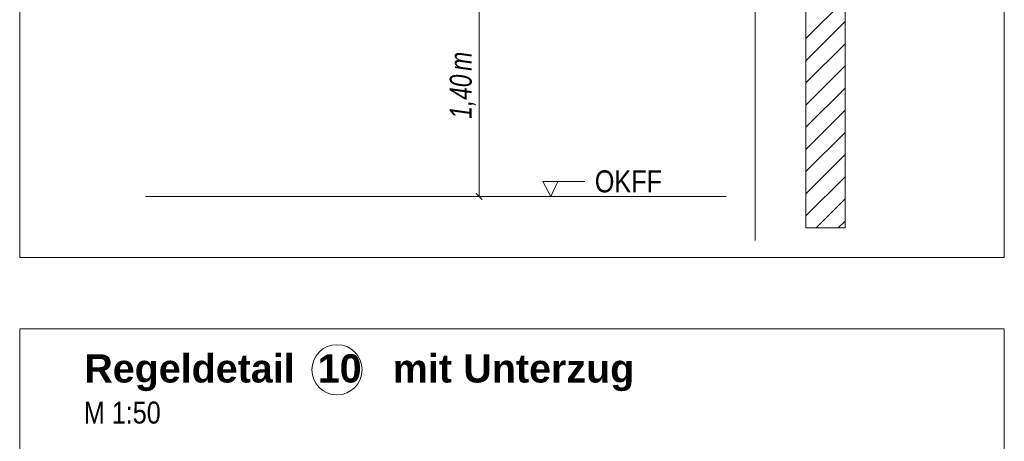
# Model space of a CAD drawing. Extents: x -620 to 300, y 62 to 1112.
# Tile 272 of 291: x 200 to 263, y 800 to 827. Entities that reach past the tile are written whole.
import ezdxf
from ezdxf.lldxf.tags import DXFTag

# ---------------------------------------------------------------- set-up
doc = ezdxf.new("R2010")
doc.units = 0
doc.layers.get('0').update_dxf_attribs({"lineweight": 13})
for name, color, linetype, lineweight, true_color in [('E_Aussparung Bemaßung-A06GA2AY8I', 5, 'Continuous', 9, 0x0000ff), ('E_Detail_Beschriftung', 7, 'Continuous', 13, 0x009900), ('E_Detail_Wandschraffur', 7, 'Continuous', 5, 0xc0c0c0), ('E_Leerrohr Beschriftung', 1, 'Continuous', 9, 0xff0000)]:
    doc.layers.add(name, color=color, linetype=linetype, lineweight=lineweight, true_color=true_color)
doc.layers.add('E_Detail_Linie_Text_Bem', color=7, linetype='Continuous', lineweight=13)
doc.styles.get("Standard").update_dxf_attribs({"font": 'ARIALN.TTF'})
tags = doc.linetypes.add('fein_strichliert', pattern=[4, 1, -2, 1]).pattern_tags.tags
tags[8:9] = [DXFTag(74, 4), DXFTag(75, 0), DXFTag(340, '0'), DXFTag(46, 0.0), DXFTag(50, 0.0), DXFTag(44, 0.0), DXFTag(45, 0.0)]
tags[6:7] = [DXFTag(74, 4), DXFTag(75, 0), DXFTag(340, '0'), DXFTag(46, 0.0), DXFTag(50, 0.0), DXFTag(44, 0.0), DXFTag(45, 0.0)]
tags[4:5] = [DXFTag(74, 4), DXFTag(75, 0), DXFTag(340, '0'), DXFTag(46, 0.0), DXFTag(50, 0.0), DXFTag(44, 0.0), DXFTag(45, 0.0)]
tags = doc.linetypes.add('fein_strichliert-A06GA2B28I', pattern=[4, 1, -2, 1]).pattern_tags.tags
tags[8:9] = [DXFTag(74, 4), DXFTag(75, 0), DXFTag(340, '0'), DXFTag(46, 0.0), DXFTag(50, 0.0), DXFTag(44, 0.0), DXFTag(45, 0.0)]
tags[6:7] = [DXFTag(74, 4), DXFTag(75, 0), DXFTag(340, '0'), DXFTag(46, 0.0), DXFTag(50, 0.0), DXFTag(44, 0.0), DXFTag(45, 0.0)]
tags[4:5] = [DXFTag(74, 4), DXFTag(75, 0), DXFTag(340, '0'), DXFTag(46, 0.0), DXFTag(50, 0.0), DXFTag(44, 0.0), DXFTag(45, 0.0)]

# ---------------------------------------------------------------- blocks, each defined once
blk = doc.blocks.new('Referenz-A06GA2B38I')
at = {"layer": 'E_Aussparung Bemaßung-A06GA2AY8I', "linetype": 'Continuous', "ltscale": 0.13}
for p, q in [((229.58, 829.847), (229.58, 815.847)), ((229.771, 815.656), (229.389, 816.038)), ((229.88, 815.847), (229.08, 815.847))]:
    blk.add_line(p, q, dxfattribs=at)
at = {"layer": 'E_Detail_Linie_Text_Bem', "linetype": 'fein_strichliert-A06GA2B28I', "ltscale": 0.65}
for p, q in [((200.296, 873.274), (200.296, 811.957)), ((263.066, 811.957), (263.066, 873.274)), ((247.184, 813.039), (247.184, 865.918)), ((200.296, 811.957), (260.039, 811.957)), ((260.039, 811.957), (263.066, 811.957)), ((263.066, 807.408), (200.296, 807.408)), ((200.296, 807.408), (200.296, 746.092)), ((263.066, 746.092), (263.066, 807.408))]:
    blk.add_line(p, q, dxfattribs=at)
at = {"layer": 'E_Detail_Linie_Text_Bem', "linetype": 'Continuous', "ltscale": 0.13}
for p, q in [((252.913, 853.847), (252.913, 813.847)), ((250.413, 813.847), (250.413, 841.847)), ((208.312, 815.847), (245.325, 815.847)), ((252.913, 813.847), (250.413, 813.847))]:
    blk.add_line(p, q, dxfattribs=at)
at = {"layer": 'E_Detail_Linie_Text_Bem', "color": 0, "linetype": 'Continuous', "ltscale": 0.13}
for p, q in [((234.153, 815.847), (233.644, 816.796)), ((233.644, 816.796), (236.328, 816.796)), ((234.611, 816.8), (234.153, 815.847))]:
    blk.add_line(p, q, dxfattribs=at)
at = {"layer": 'E_Detail_Wandschraffur', "linetype": 'ByBlock', "ltscale": 0.13}
for p, q in [((250.413, 825.921), (252.913, 828.421)), ((250.413, 823.092), (252.913, 825.592)), ((250.413, 820.264), (252.913, 822.764)), ((250.413, 817.435), (252.913, 819.935)), ((250.413, 814.607), (252.913, 817.107)), ((252.481, 813.847), (252.913, 814.279))]:
    blk.add_line(p, q, dxfattribs=at)
at = {"layer": 'E_Detail_Wandschraffur', "linetype": 'fein_strichliert', "ltscale": 0.13}
for p, q in [((250.413, 824.506), (252.913, 827.006)), ((250.413, 821.678), (252.913, 824.178)), ((250.413, 818.85), (252.913, 821.35)), ((250.413, 816.021), (252.913, 818.521)), ((251.067, 813.847), (252.913, 815.693))]:
    blk.add_line(p, q, dxfattribs=at)
at = {"layer": 'E_Leerrohr Beschriftung', "linetype": 'Continuous', "ltscale": 0.13}
blk.add_circle((220.521, 804.801), 1.6, dxfattribs=at)
at = {"layer": 'E_Aussparung Bemaßung-A06GA2AY8I', "linetype": 'Continuous', "ltscale": 0.13, "char_height": 1.4, "attachment_point": 1, "rotation": 90}
for s, insert in [('{\\W0.9;\\fArial Narrow|b0|i1;m}', (227.713, 823.868)), ('{\\W0.9;\\fArial Narrow|b0|i1;1,40 }', (227.713, 820.81))]:
    blk.add_mtext(s, dxfattribs=dict(at, insert=insert))
at = {"layer": 'E_Detail_Beschriftung', "linetype": 'Continuous', "ltscale": 0.13, "char_height": 1.4, "attachment_point": 1}
for s, insert in [('{\\fArial Narrow;OKFF}', (236.961, 817.514)), ('{\\fArial Narrow;M 1:50}', (204.384, 802.772))]:
    blk.add_mtext(s, dxfattribs=dict(at, insert=insert))
at = {"layer": 'E_Detail_Beschriftung', "color": 1, "linetype": 'Continuous', "lineweight": 35, "ltscale": 0.35, "true_color": 0xff0000, "char_height": 1.8, "attachment_point": 1}
for s, insert in [('{\\fArial|b1|i0;Regeldetail}', (204.414, 805.789)), ('{\\fArial|b1|i0;10}', (219.297, 805.789)), ('{\\fArial|b1|i0;mit}', (224.08, 805.789)), ('{\\fArial|b1|i0;Unterzug}', (228.581, 805.789))]:
    blk.add_mtext(s, dxfattribs=dict(at, insert=insert))

msp = doc.modelspace()

# ---------------------------------------------------------------- block references
at = {"color": 8, "lineweight": 25, "ltscale": 0.25, "true_color": 0x808080}
msp.add_blockref('Referenz-A06GA2B38I', (0, 0), dxfattribs=at)

doc.saveas('drawing.dxf')
